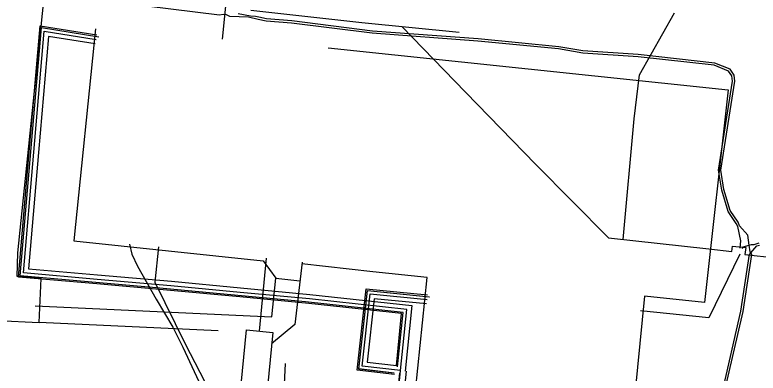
# Model space of a CAD drawing. Extents: x -598233 to -596890, y -1157848 to -1156431.
# Drawn here: x -597868 to -597803.5, y -1156791.3 to -1156760.2 of the extents above; entities that cross this region are included whole.
import ezdxf

# ---------------------------------------------------------------- set-up
doc = ezdxf.new("R2010")
doc.units = 0
for name, color, linetype in [('Vrstva 1', 7, 'Continuous'), ('Vrstva 25', 7, 'Continuous'), ('Vrstva 26', 7, 'Continuous'), ('Vrstva 3', 7, 'Continuous'), ('Vrstva 33', 7, 'Continuous'), ('Vrstva 37', 7, 'Continuous'), ('Vrstva 42', 7, 'Continuous'), ('Vrstva 5', 7, 'Continuous'), ('Vrstva 55', 7, 'Continuous')]:
    doc.layers.add(name, color=color, linetype=linetype)

msp = doc.modelspace()

# ---------------------------------------------------------------- linework, layer by layer
at = {"layer": 'Vrstva 1'}
for p, q in [((-597861.04, -1156761.44), (-597862.927, -1156779.833)), ((-597840.84, -1156763.08), (-597806.13, -1156766.724)), ((-597806.13, -1156766.724), (-597808.19, -1156785.18)), ((-597862.927, -1156779.833), (-597846.48, -1156781.57)), ((-597846.213, -1156781.356), (-597846.823, -1156787.672)), ((-597846.48, -1156781.57), (-597845.38, -1156783.07)), ((-597843.105, -1156781.682), (-597843.722, -1156787.114)), ((-597836.97, -1156782.54), (-597843.123, -1156781.841)), ((-597832.259, -1156783.024), (-597836.97, -1156782.54)), ((-597845.724, -1156786.443), (-597845.38, -1156783.07)), ((-597845.38, -1156783.07), (-597843.29, -1156783.307)), ((-597834.149, -1156801.409), (-597832.259, -1156783.024)), ((-597813.374, -1156784.653), (-597815.277, -1156803.382)), ((-597808.19, -1156785.18), (-597813.374, -1156784.653)), ((-597866.27, -1156785.49), (-597845.724, -1156786.443)), ((-597843.722, -1156787.114), (-597845.747, -1156788.782)), ((-597844.57, -1156790.48), (-597844.87, -1156796.11))]:
    msp.add_line(p, q, dxfattribs=at)
at = {"layer": 'Vrstva 25'}
msp.add_line((-597835.844, -1156803.771), (-597834.561, -1156791.097), dxfattribs=at)
for points in [[(-597834.561, -1156791.097), (-597834.024, -1156785.797), (-597842.472, -1156784.883), (-597848.478, -1156784.313), (-597854.484, -1156783.743), (-597860.886, -1156783.186), (-597867.289, -1156782.63), (-597866.382, -1156772.142), (-597865.476, -1156761.655), (-597860.989, -1156762.355)], [(-597834.561, -1156791.097), (-597837.893, -1156790.707), (-597837.189, -1156784.432), (-597832.263, -1156784.923)]]:
    msp.add_lwpolyline(points, dxfattribs=at)
at = {"layer": 'Vrstva 26'}
msp.add_line((-597834.064, -1156791.147), (-597835.347, -1156803.821), dxfattribs=at)
for points in [[(-597834.918, -1156790.652), (-597834.462, -1156786.152), (-597842.512, -1156785.281), (-597848.516, -1156784.712), (-597854.52, -1156784.142), (-597860.921, -1156783.585), (-597867.722, -1156782.994), (-597866.781, -1156772.108), (-597865.838, -1156761.193), (-597860.927, -1156761.96)], [(-597861.05, -1156762.751), (-597865.114, -1156762.116), (-597865.984, -1156772.177), (-597866.856, -1156782.266), (-597860.852, -1156782.788), (-597854.448, -1156783.345), (-597848.44, -1156783.915), (-597842.432, -1156784.485), (-597833.586, -1156785.442), (-597834.163, -1156791.137)], [(-597835.098, -1156791.437), (-597838.335, -1156791.058), (-597837.542, -1156783.995), (-597832.223, -1156784.525)], [(-597832.302, -1156785.321), (-597836.835, -1156784.87), (-597837.451, -1156790.356), (-597834.918, -1156790.652)]]:
    msp.add_lwpolyline(points, dxfattribs=at)
at = {"layer": 'Vrstva 3'}
for p, q in [((-597848.4, -1156792.32), (-597847.94, -1156787.57)), ((-597847.94, -1156787.57), (-597845.65, -1156787.78)), ((-597845.65, -1156787.78), (-597846.11, -1156792.54))]:
    msp.add_line(p, q, dxfattribs=at)
at = {"layer": 'Vrstva 33'}
for p, q in [((-597858.09, -1156780.13), (-597857.88, -1156781)), ((-597857.88, -1156781), (-597857.38, -1156782.04)), ((-597857.38, -1156782.04), (-597855.77, -1156784.89)), ((-597855.77, -1156784.89), (-597854.33, -1156787.32)), ((-597854.33, -1156787.32), (-597853.46, -1156789.08)), ((-597853.46, -1156789.08), (-597848.955, -1156798.699))]:
    msp.add_line(p, q, dxfattribs=at)
at = {"layer": 'Vrstva 37'}
for points in [[(-597834.819, -1156790.774), (-597834.331, -1156786.059), (-597842.817, -1156785.122), (-597855.757, -1156783.918), (-597867.558, -1156782.884), (-597866.463, -1156770.085), (-597865.733, -1156761.33), (-597860.752, -1156762.141)], [(-597835.112, -1156791.318), (-597838.172, -1156790.965), (-597837.423, -1156784.148), (-597832.063, -1156784.689)]]:
    msp.add_lwpolyline(points, dxfattribs=at)
at = {"layer": 'Vrstva 42'}
for p, q in [((-597849.744, -1156759.489), (-597850.043, -1156762.34)), ((-597805.111, -1156781), (-597807.806, -1156786.508)), ((-597807.806, -1156786.508), (-597813.727, -1156785.906))]:
    msp.add_line(p, q, dxfattribs=at)
for points in [[(-597805.07, -1156780.49), (-597805.03, -1156779.83), (-597805.287, -1156778.587), (-597805.434, -1156778.335), (-597806.121, -1156777.283), (-597806.688, -1156775.433), (-597806.971, -1156773.7), (-597805.741, -1156765.979), (-597805.806, -1156765.527), (-597806.086, -1156765.111), (-597807.335, -1156764.608), (-597813.949, -1156763.87), (-597818.752, -1156763.549), (-597820.853, -1156763.189), (-597827.849, -1156762.52), (-597837.02, -1156761.83), (-597844.02, -1156760.94), (-597846.234, -1156760.779), (-597846.902, -1156760.637), (-597847.763, -1156760.44), (-597849.384, -1156760.37), (-597849.656, -1156760.239), (-597849.967, -1156760.204), (-597850.282, -1156760.269), (-597856.621, -1156759.489)], [(-597847.58, -1156760.34), (-597848.64, -1156760.13)], [(-597806.493, -1156793.213), (-597804.822, -1156785.969), (-597804.081, -1156781.025), (-597804.164, -1156780.871), (-597804.212, -1156780.784), (-597804.29, -1156780.219), (-597804.41, -1156779.36), (-597805.127, -1156778.536), (-597805.266, -1156778.225), (-597805.939, -1156777.197), (-597806.492, -1156775.387), (-597806.769, -1156773.7), (-597805.539, -1156765.981), (-597805.614, -1156765.453), (-597805.954, -1156764.949), (-597807.285, -1156764.412), (-597813.931, -1156763.67), (-597818.728, -1156763.351), (-597820.827, -1156762.991), (-597827.831, -1156762.32), (-597837, -1156761.63), (-597844, -1156760.74), (-597846.206, -1156760.581), (-597846.858, -1156760.443), (-597847.156, -1156760.377), (-597847.58, -1156760.34)], [(-597834.82, -1156790.77), (-597834.33, -1156786.06), (-597842.82, -1156785.12), (-597855.76, -1156783.92), (-597867.56, -1156782.88), (-597866.46, -1156770.09), (-597865.73, -1156761.33), (-597860.75, -1156762.14)], [(-597801.495, -1156805.987), (-597805.048, -1156804.993), (-597807.177, -1156803.813), (-597808.506, -1156802.678), (-597808.764, -1156801.925), (-597806.687, -1156793.167), (-597805.018, -1156785.931), (-597804.279, -1156780.995), (-597804.164, -1156780.871), (-597803.623, -1156780.283), (-597803.415, -1156780.219)], [(-597804.873, -1156780.497), (-597804.82, -1156780.35), (-597804.29, -1156780.219), (-597804.09, -1156780.17), (-597803.88, -1156780.154), (-597803.445, -1156780.021)], [(-597835.11, -1156791.32), (-597838.17, -1156790.96), (-597837.42, -1156784.15), (-597832.06, -1156784.69)], [(-597834.66, -1156791.32), (-597835.86, -1156803.04), (-597836.21, -1156806.74), (-597848.8, -1156805.96), (-597857.62, -1156805.51), (-597872.76, -1156804.78), (-597884, -1156804.23), (-597886.05, -1156817.59), (-597887.69, -1156828.49)]]:
    msp.add_lwpolyline(points, dxfattribs=at)
at = {"layer": 'Vrstva 5'}
for p, q in [((-597855.573, -1156780.368), (-597855.897, -1156783.439)), ((-597855.897, -1156783.439), (-597853.25, -1156788.77)), ((-597853.25, -1156788.77), (-597850.68, -1156793.73))]:
    msp.add_line(p, q, dxfattribs=at)
at = {"layer": 'Vrstva 55'}
for p, q in [((-597867.78, -1156780.887), (-597865.553, -1156759.27)), ((-597847.54, -1156759.83), (-597837.93, -1156760.9)), ((-597813.831, -1156765.431), (-597810.79, -1156760.05)), ((-597837.93, -1156760.9), (-597829.46, -1156761.72)), ((-597834.442, -1156761.238), (-597828.91, -1156766.95)), ((-597814.28, -1156769.26), (-597813.831, -1156765.431)), ((-597828.91, -1156766.95), (-597822.82, -1156773.22)), ((-597815.24, -1156779.71), (-597814.28, -1156769.26)), ((-597822.82, -1156773.22), (-597816.511, -1156779.57)), ((-597816.511, -1156779.57), (-597807.79, -1156780.53)), ((-597807.79, -1156780.53), (-597805.811, -1156780.773)), ((-597805.811, -1156780.773), (-597805.757, -1156780.299)), ((-597805.757, -1156780.299), (-597804.579, -1156780.421)), ((-597804.579, -1156780.421), (-597804.673, -1156781.031)), ((-597867.845, -1156782.932), (-597867.78, -1156780.887)), ((-597804.673, -1156781.031), (-597799.07, -1156781.62)), ((-597865.745, -1156783.119), (-597867.845, -1156782.932)), ((-597865.931, -1156786.932), (-597865.745, -1156783.119)), ((-597873.44, -1156786.58), (-597865.931, -1156786.932)), ((-597850.4, -1156787.66), (-597865.931, -1156786.932))]:
    msp.add_line(p, q, dxfattribs=at)

doc.saveas('drawing.dxf')
